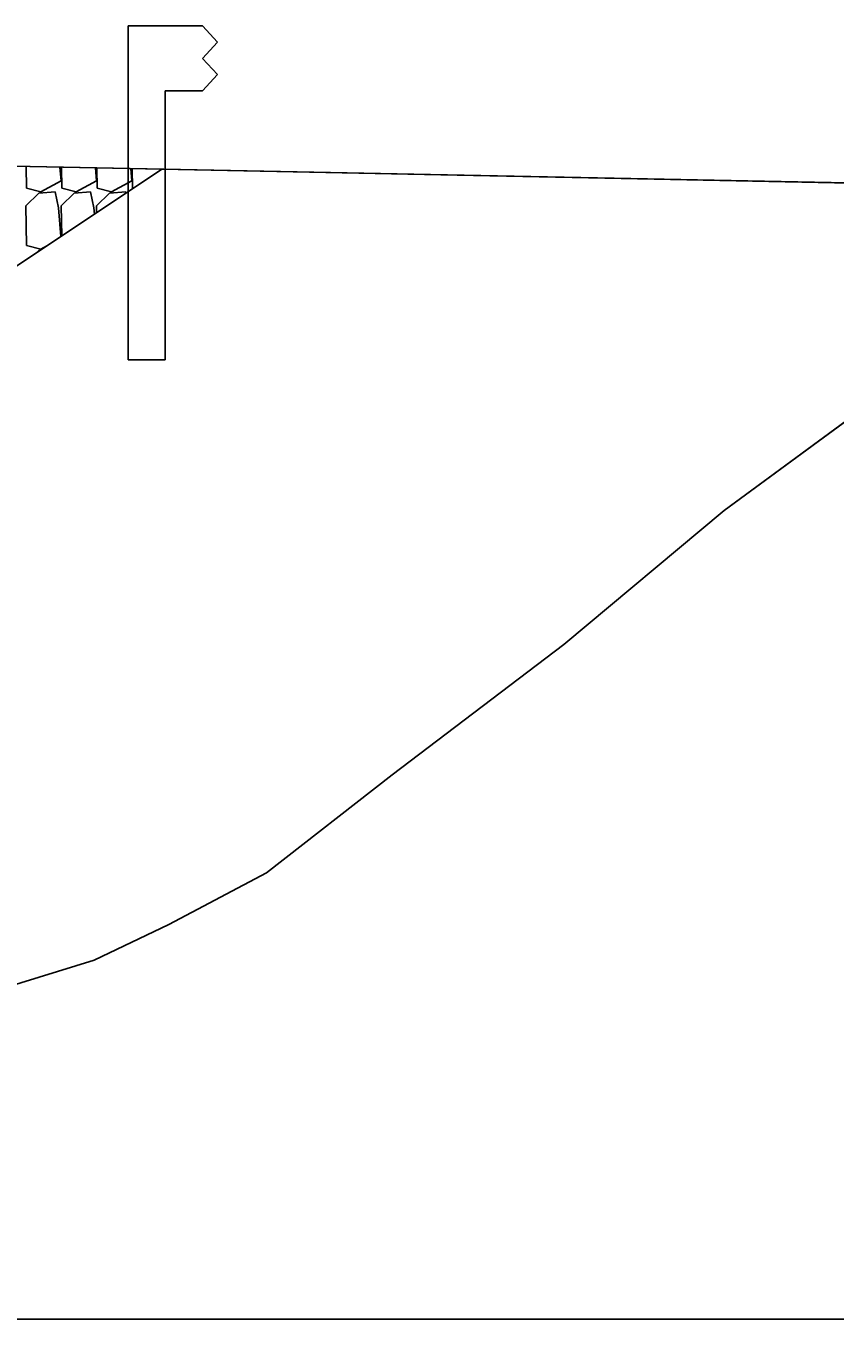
# Model space of a CAD drawing. Extents: x -26 to 4903, y -1010 to 9587.
# Drawn here: x 107.56 to 122.09, y 4000 to 4023.23 of the extents above; entities that cross this region are included whole.
import ezdxf

# ---------------------------------------------------------------- set-up
doc = ezdxf.new("R2010")
doc.units = 0
for name, color, linetype in [('Default', 7, 'Continuous'), ('Exist Cross Section Cell', 7, 'Continuous'), ('Exist XS Ground Line', 7, 'Continuous'), ('Prop CMT Guardrail Graphics', 7, 'Continuous'), ('Prop CMT Slope Grass', 7, 'Continuous'), ('Prop XS Class II Rip Rap Ditch Liner', 7, 'Continuous'), ('Prop XS Earthwork Shape', 7, 'Continuous')]:
    doc.layers.add(name, color=color, linetype=linetype)

msp = doc.modelspace()

# ---------------------------------------------------------------- linework, layer by layer
at = {"layer": 'Default'}
msp.add_line((125.499, 4020.343), (106.5, 4020.723), dxfattribs=at)
at = {"layer": 'Exist Cross Section Cell'}
msp.add_line((0, 4000), (150, 4000), dxfattribs=at)
at = {"layer": 'Exist XS Ground Line'}
for p, q in [((120.097, 4014.522), (125.272, 4018.326)), ((117.221, 4012.119), (120.097, 4014.522)), ((114.137, 4009.776), (117.221, 4012.119)), ((111.879, 4008.014), (114.137, 4009.776)), ((110.125, 4007.09), (111.879, 4008.014)), ((108.788, 4006.45), (110.125, 4007.09)), ((107.138, 4005.939), (108.788, 4006.45))]:
    msp.add_line(p, q, dxfattribs=at)
at = {"layer": 'Prop CMT Guardrail Graphics'}
for p, q in [((109.396, 4023.228), (110.729, 4023.228)), ((109.396, 4017.228), (109.396, 4023.228)), ((110.729, 4023.228), (111, 4022.936)), ((111, 4022.936), (110.729, 4022.644)), ((110.729, 4022.644), (111, 4022.353)), ((111, 4022.353), (110.729, 4022.061)), ((110.729, 4022.061), (110.063, 4022.061)), ((110.063, 4022.061), (110.063, 4017.228)), ((110.063, 4017.228), (109.396, 4017.228))]:
    msp.add_line(p, q, dxfattribs=at)
at = {"layer": 'Prop CMT Slope Grass'}
for p, q in [((110.001, 4020.653), (86.522, 4005)), ((125.499, 4020.343), (110.001, 4020.653))]:
    msp.add_line(p, q, dxfattribs=at)
at = {"layer": 'Prop XS Class II Rip Rap Ditch Liner'}
for p, q in [((106.5, 4020.723), (110.001, 4020.653)), ((107.563, 4020.701), (107.572, 4020.313)), ((108.191, 4020.446), (108.172, 4020.689)), ((108.198, 4020.689), (108.206, 4020.313)), ((108.826, 4020.446), (108.808, 4020.676)), ((108.834, 4020.676), (108.841, 4020.313)), ((109.461, 4020.446), (109.444, 4020.664)), ((109.469, 4020.663), (109.476, 4020.313)), ((107.572, 4020.313), (107.827, 4020.248)), ((108.085, 4020.248), (107.792, 4020.225)), ((107.827, 4020.248), (108.191, 4020.446)), ((108.148, 4019.958), (108.085, 4020.248)), ((108.206, 4020.313), (108.462, 4020.248)), ((108.72, 4020.248), (108.427, 4020.225)), ((108.462, 4020.248), (108.826, 4020.446)), ((108.783, 4019.958), (108.72, 4020.248)), ((108.841, 4020.313), (109.097, 4020.248)), ((109.355, 4020.248), (109.062, 4020.225)), ((109.097, 4020.248), (109.461, 4020.446)), ((109.36, 4020.225), (109.355, 4020.248)), ((109.476, 4020.313), (109.487, 4020.31)), ((107.792, 4020.225), (107.556, 4019.996)), ((108.427, 4020.225), (108.191, 4019.996)), ((109.062, 4020.225), (108.826, 4019.996)), ((107.556, 4019.996), (107.572, 4019.283)), ((108.189, 4019.445), (108.148, 4019.958)), ((108.191, 4019.996), (108.203, 4019.454)), ((108.792, 4019.847), (108.783, 4019.958)), ((108.826, 4019.996), (108.829, 4019.871)), ((107.572, 4019.283), (107.827, 4019.218)), ((107.792, 4019.195), (107.742, 4019.147)), ((107.818, 4019.197), (107.792, 4019.195)), ((107.827, 4019.218), (107.947, 4019.284))]:
    msp.add_line(p, q, dxfattribs=at)
at = {"layer": 'Prop XS Earthwork Shape'}
msp.add_lwpolyline([(123.257, 4020.387), (110.001, 4020.653), (86.522, 4005), (104.025, 4005), (107.138, 4005.939), (108.788, 4006.45), (110.125, 4007.09), (111.879, 4008.014), (114.137, 4009.776), (117.221, 4012.119), (120.097, 4014.522), (125.272, 4018.326), (127.24, 4018.578), (132.126, 4019.166), (128, 4019.063), (124.665, 4018.979)], close=True, dxfattribs=at)

doc.saveas('drawing.dxf')
